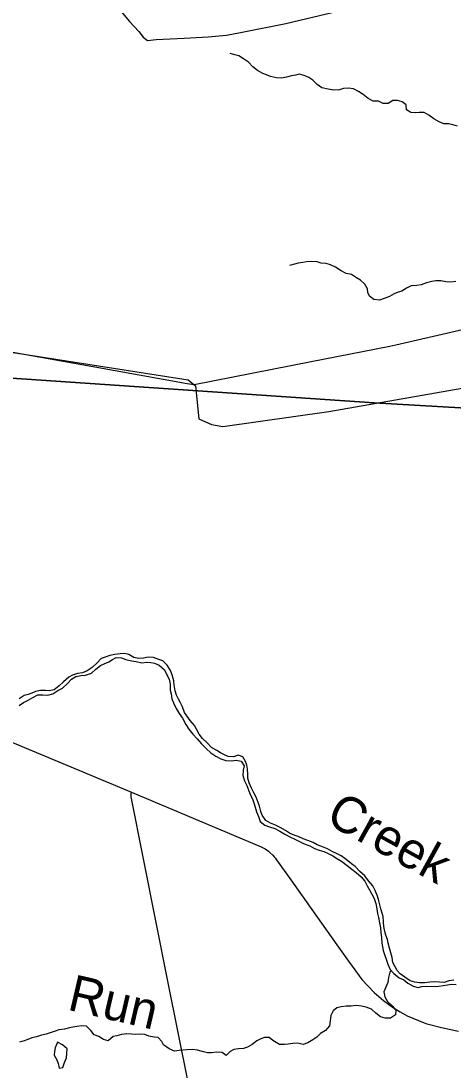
# Model space of a CAD drawing. Extents: x 114604 to 551442, y 316898 to 567001.
# Drawn here: x 147251 to 153200, y 517673 to 532124 of the extents above; entities that cross this region are included whole.
import ezdxf

# ---------------------------------------------------------------- set-up
doc = ezdxf.new("R2010")
doc.units = 0
for name, color, linetype in [('_CIVIL_CONSTRUCTION', 7, 'Continuous'), ('GE_P_Alignment_1000_Bearings', 7, 'Continuous'), ('GE_P_Alignment_1000_Cardinal_Points', 7, 'Continuous'), ('GE_P_Alignment_500_Bearings', 7, 'Continuous'), ('GE_P_Alignment_500_Distances', 7, 'Continuous'), ('MT_X_Edge_Line', 7, 'Continuous'), ('PM_P_Cells', 7, 'Continuous'), ('PM_P_Stop_Line', 7, 'Continuous')]:
    doc.layers.add(name, color=color, linetype=linetype)

msp = doc.modelspace()

# ---------------------------------------------------------------- linework, layer by layer
at = {"layer": '_CIVIL_CONSTRUCTION'}
for points in [[(146991, 522255), (148775, 521511), (149068, 521387), (150557, 520757), (150612, 520729), (150658, 520699), (150679, 520681), (150719, 520643), (150737, 520622), (150754, 520600), (150770, 520578), (150969, 520302), (151602, 519407), (151760, 519185)], [(151760, 519185), (151810, 519115), (151946, 518934), (152114, 518753), (152242, 518643), (152379, 518544), (152474, 518485), (152571, 518434), (152723, 518366), (152827, 518328), (153042, 518271), (153253, 518227), (153274, 518222)]]:
    msp.add_lwpolyline(points, dxfattribs=at)
at = {"layer": 'GE_P_Alignment_1000_Bearings'}
msp.add_lwpolyline([(136298, 529276), (139510, 528430), (141848, 528376), (145022, 527891), (149552, 527187), (149654, 527105), (149699, 526650), (149876, 526572), (150031, 526541), (151490, 526749), (154612, 527294)], dxfattribs=at)
at = {"layer": 'GE_P_Alignment_1000_Cardinal_Points'}
msp.add_lwpolyline([(148558, 532342), (148745, 532117), (148874, 531978), (148935, 531900), (148991, 531857), (149113, 531870), (149499, 531887), (149828, 531907), (150082, 531931), (150297, 531971), (150896, 532092), (151634, 532262)], dxfattribs=at)
at = {"layer": 'GE_P_Alignment_500_Bearings'}
for points in [[(138053, 528819), (138481, 528698), (139330, 528469), (139412, 528457), (139481, 528442), (139615, 528432), (140142, 528417), (141509, 528396), (141666, 528387), (142438, 528303), (142713, 528271), (143690, 528121), (144070, 528060), (144936, 527920), (145990, 527770), (146057, 527761), (148218, 527374)], [(151246, 527437), (152329, 527650), (152412, 527666), (153985, 528030), (154830, 528197), (154928, 528217), (154983, 528221), (155067, 528221), (155192, 528209)], [(148218, 527374), (149540, 527137), (149634, 527120), (151246, 527437)], [(149899, 508731), (149864, 508929), (149823, 509170), (149786, 509411), (149785, 509452), (149791, 509551), (150289, 513131), (150337, 513431), (150336, 513490), (150329, 513555), (150307, 513658), (150190, 514218), (149935, 515632), (149690, 516835), (149277, 518886), (148769, 521444), (148767, 521457), (148767, 521471), (148768, 521484), (148770, 521498), (148775, 521511)]]:
    msp.add_lwpolyline(points, dxfattribs=at)
at = {"layer": 'GE_P_Alignment_500_Distances'}
for points in [[(155203, 526691), (152113, 526867), (145974, 527288), (137994, 527837), (136242, 527957), (136236, 529293), (136297, 532875)], [(136319, 503545), (136279, 515744), (136254, 519186), (136273, 520161), (136288, 520305), (136281, 522432), (136280, 524338), (136242, 527957), (137994, 527837), (145974, 527288), (152113, 526867), (155203, 526691)]]:
    msp.add_lwpolyline(points, dxfattribs=at)
at = {"layer": 'MT_X_Edge_Line'}
for points in [[(147888, 517976), (147822, 518034), (147753, 518070), (147720, 517992), (147712, 517940), (147706, 517889), (147746, 517827), (147762, 517777), (147767, 517757)], [(147767, 517757), (147776, 517711), (147826, 517723), (147848, 517790), (147878, 517856), (147888, 517976)]]:
    msp.add_lwpolyline(points, dxfattribs=at)
at = {"layer": 'PM_P_Cells'}
for points in [[(153260, 530679), (153196, 530693), (153144, 530709), (153076, 530711), (153010, 530737), (152934, 530779), (152866, 530829), (152804, 530864), (152736, 530864), (152684, 530860), (152618, 530864), (152562, 530900), (152554, 530972), (152500, 531014), (152434, 531032), (152370, 531028), (152308, 530990), (152240, 530989), (152172, 531023), (152100, 531023), (152032, 531059), (151962, 531113), (151900, 531153), (151832, 531189), (151762, 531201), (151692, 531194), (151638, 531176), (151558, 531174), (151480, 531184), (151394, 531204), (151330, 531250), (151268, 531308), (151216, 531348), (151152, 531375), (151080, 531391), (151030, 531381), (150976, 531369), (150908, 531353), (150838, 531339), (150770, 531341), (150686, 531362), (150634, 531384), (150582, 531404), (150510, 531444), (150442, 531492), (150382, 531558), (150315, 531604), (150249, 531646), (150197, 531660), (150131, 531676)], [(153241, 528540), (153171, 528530), (153103, 528533), (153033, 528547), (152963, 528549), (152909, 528541), (152835, 528521), (152763, 528494), (152702, 528486), (152624, 528480), (152560, 528446), (152496, 528406), (152444, 528390), (152392, 528371), (152324, 528333), (152252, 528303), (152186, 528281), (152112, 528289), (152052, 528335), (152028, 528387), (152022, 528439), (151986, 528501), (151924, 528559), (151872, 528591), (151802, 528634), (151728, 528648), (151660, 528686), (151582, 528736), (151511, 528768), (151453, 528786), (151385, 528792), (151329, 528810), (151254, 528814), (151184, 528809), (151132, 528801), (151068, 528793), (151018, 528779), (150950, 528761)], [(147224, 522703), (147286, 522743), (147350, 522777), (147414, 522815), (147482, 522852), (147550, 522848), (147621, 522846), (147691, 522866), (147759, 522910), (147821, 522944), (147893, 523007), (147945, 523067), (148007, 523101), (148073, 523115), (148139, 523119), (148224, 523146), (148284, 523204), (148348, 523254), (148398, 523278), (148460, 523306), (148510, 523337), (148562, 523365), (148636, 523361), (148694, 523335), (148772, 523317), (148836, 523311), (148914, 523291), (148984, 523298), (149038, 523296), (149090, 523288), (149154, 523258), (149228, 523194), (149260, 523124), (149292, 523064), (149304, 522996), (149307, 522916), (149319, 522866), (149327, 522797), (149349, 522739), (149389, 522661), (149429, 522595), (149473, 522529)], [(152239, 519797), (152223, 519847), (152207, 519907), (152192, 519959), (152178, 520013), (152160, 520081), (152128, 520155), (152094, 520221), (152038, 520289), (151988, 520357), (151919, 520417), (151853, 520489), (151801, 520525), (151729, 520585), (151661, 520633), (151603, 520663), (151537, 520695), (151473, 520730), (151401, 520760), (151331, 520784), (151273, 520816), (151203, 520846), (151139, 520870), (151067, 520902), (150999, 520924), (150947, 520948), (150892, 520984), (150822, 521024), (150758, 521054), (150686, 521083), (150622, 521119), (150570, 521193), (150554, 521245), (150536, 521317), (150516, 521370), (150490, 521440), (150457, 521500), (150427, 521564), (150393, 521640), (150377, 521704), (150373, 521756), (150371, 521828), (150361, 521882), (150342, 521932), (150308, 521998), (150242, 522020), (150178, 521998), (150106, 522002), (150054, 522024), (150000, 522050), (149948, 522082), (149876, 522123), (149814, 522189), (149752, 522251), (149706, 522311), (149670, 522379), (149640, 522429), (149583, 522497), (149535, 522559), (149503, 522609), (149475, 522684), (149447, 522740), (149419, 522790), (149393, 522846), (149376, 522906), (149360, 522986), (149356, 523044), (149332, 523126), (149306, 523192), (149266, 523258), (149204, 523320), (149148, 523338), (149078, 523366), (149004, 523368), (148938, 523353), (148874, 523351), (148806, 523363), (148738, 523405), (148676, 523421), (148618, 523415), (148544, 523405), (148476, 523393), (148408, 523370), (148356, 523350), (148298, 523292), (148232, 523228), (148162, 523180), (148097, 523153), (148031, 523145), (147959, 523123), (147909, 523091), (147837, 523029), (147777, 522972), (147707, 522918), (147641, 522904), (147589, 522912), (147519, 522910), (147453, 522896), (147400, 522871), (147348, 522853), (147296, 522843)], [(147296, 522843), (147224, 522795)], [(149473, 522529), (149522, 522443), (149564, 522379), (149618, 522311), (149676, 522243), (149738, 522175), (149804, 522107), (149866, 522053), (149936, 522007), (150002, 521967), (150071, 521944), (150148, 521940), (150212, 521952), (150282, 521936), (150323, 521874), (150311, 521812), (150307, 521740), (150329, 521668), (150363, 521600), (150387, 521528), (150410, 521471), (150440, 521417), (150458, 521365), (150474, 521305), (150496, 521239), (150520, 521175), (150546, 521107), (150610, 521055), (150672, 521033), (150746, 521009), (150817, 520975), (150885, 520934), (150963, 520892), (151023, 520862), (151077, 520838), (151151, 520798), (151227, 520770), (151295, 520736), (151357, 520712), (151423, 520692), (151481, 520664), (151545, 520632), (151611, 520591), (151665, 520559), (151741, 520501), (151809, 520449), (151867, 520405), (151936, 520343), (151988, 520287), (152020, 520221), (152054, 520157), (152084, 520107), (152114, 520045), (152136, 519977), (152149, 519903), (152159, 519840), (152173, 519784), (152187, 519712), (152201, 519644), (152207, 519574), (152216, 519508), (152222, 519434), (152228, 519382), (152238, 519330), (152258, 519276), (152284, 519200), (152304, 519145), (152335, 519071), (152383, 519015), (152459, 518957), (152525, 518926), (152579, 518882), (152651, 518840), (152719, 518820), (152769, 518834), (152833, 518840), (152953, 518836), (153007, 518842), (153063, 518849), (153123, 518859), (153179, 518869), (153245, 518865)], [(153213, 518923), (153141, 518915), (153079, 518893), (153015, 518895), (152947, 518898), (152883, 518894), (152811, 518886), (152739, 518884), (152675, 518894), (152609, 518916), (152539, 518964), (152473, 519008), (152433, 519058), (152402, 519108), (152372, 519168), (152362, 519236), (152344, 519298), (152324, 519364), (152308, 519432), (152296, 519482), (152275, 519542), (152263, 519594), (152247, 519660), (152243, 519726), (152239, 519797)], [(152353, 519050), (152331, 519031), (152313, 518959), (152301, 518891), (152275, 518827), (152249, 518761), (152260, 518695), (152300, 518631), (152364, 518571), (152414, 518509), (152410, 518446), (152340, 518398), (152268, 518398), (152202, 518418), (152136, 518468), (152076, 518526), (152004, 518552), (151938, 518564), (151866, 518575), (151796, 518565), (151728, 518567), (151660, 518555), (151602, 518541), (151552, 518501), (151517, 518436), (151507, 518364), (151501, 518296), (151443, 518232), (151377, 518188), (151326, 518138), (151270, 518101), (151200, 518061), (151138, 518037), (151064, 518055), (150996, 518051), (150932, 518044), (150882, 518036), (150810, 518038), (150720, 518092), (150668, 518134), (150604, 518136), (150552, 518116), (150500, 518088), (150434, 518039), (150368, 518003), (150316, 517983), (150248, 517979), (150181, 517967), (150131, 517943), (150077, 517888), (150023, 517926), (149949, 517934), (149871, 517924), (149819, 517922), (149763, 517938), (149683, 517958), (149611, 517968), (149537, 517965), (149481, 517961), (149431, 517953), (149363, 517947), (149291, 517979), (149215, 518031), (149191, 518081), (149139, 518133), (149087, 518139), (149013, 518151), (148955, 518175), (148901, 518178), (148829, 518176), (148775, 518178), (148707, 518184), (148637, 518174), (148569, 518156), (148519, 518146), (148453, 518087), (148387, 518107), (148323, 518147), (148257, 518171), (148213, 518231), (148151, 518291), (148087, 518293), (148021, 518285), (147967, 518275), (147917, 518265), (147849, 518248), (147773, 518238), (147721, 518220), (147655, 518198), (147599, 518180), (147533, 518166), (147467, 518145), (147399, 518129), (147346, 518105), (147294, 518089), (147230, 518069)]]:
    msp.add_lwpolyline(points, dxfattribs=at)

# ---------------------------------------------------------------- texts
at = {"layer": 'PM_P_Stop_Line'}
for s, rotation, p in [('Creek', 331.1052, (151426, 521098)), ('Run', 346.882, (147875, 518519))]:
    msp.add_text(s, height=500, rotation=rotation, dxfattribs=at).set_placement(p)

doc.saveas('drawing.dxf')
